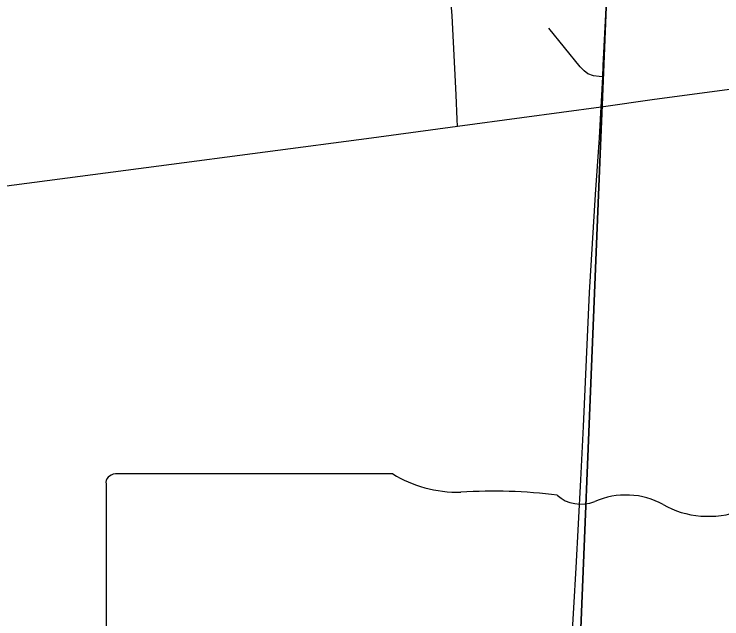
# Model space of a CAD drawing. Extents: x 0 to 34, y 0 to 22.
# Drawn here: x 3.9085 to 4.1547, y 17.6489 to 17.8595 of the extents above; entities that cross this region are included whole.
import ezdxf

# ---------------------------------------------------------------- set-up
doc = ezdxf.new("R2010")
doc.units = 0
for name, color, linetype in [('GM_X_Section', 7, 'Continuous'), ('GM_X_State_Route', 7, 'Continuous'), ('GM_X_State_Shield', 7, 'Continuous'), ('GM_X_Township_Road', 7, 'Continuous'), ('GM_X_US_Route', 7, 'Continuous')]:
    doc.layers.add(name, color=color, linetype=linetype)

msp = doc.modelspace()

# ---------------------------------------------------------------- linework, layer by layer
at = {"layer": 'GM_X_Section'}
for points in [[(3.17954, 18.53959), (4.13851, 18.45165), (4.09568, 17.40069), (3.07459, 17.51121)], [(4.13851, 18.45165), (5.13301, 18.35974), (5.04874, 17.32193), (4.09568, 17.40069)]]:
    msp.add_lwpolyline(points, close=True, dxfattribs=at)
at = {"layer": 'GM_X_State_Route'}
msp.add_lwpolyline([(4.10241, 17.63885), (4.10404, 17.66669), (4.10571, 17.69736), (4.10665, 17.71593), (4.10872, 17.76252), (4.11079, 17.79664), (4.1122, 17.81643), (4.11275, 17.82727)], dxfattribs=at)
at = {"layer": 'GM_X_State_Shield'}
for p, q in [((4.04024, 17.6994), (3.94372, 17.6994)), ((3.94048, 17.69596), (3.94048, 17.49584))]:
    msp.add_line(p, q, dxfattribs=at)
for centre, major_axis, start_param, end_param in [((3.94425, 17.69639), (0.00382, 0), 1.712693, 3.28349), ((4.06323, 17.72264), (0.03703, 0), 4.042523, 4.731795), ((4.07551, 17.58706), (0.13295, 0), 1.404758, 1.657858), ((4.10569, 17.69743), (0.01068, 0), 3.836095, 5.185415), ((4.12138, 17.6743), (0.02221, 0), 0.950623, 2.079405), ((4.15005, 17.70602), (0.02672, 0), 4.081561, 5.145723)]:
    msp.add_ellipse(centre, major_axis=major_axis, ratio=0.8, start_param=start_param, end_param=end_param, dxfattribs=at)
at = {"layer": 'GM_X_Township_Road'}
for points in [[(4.11327, 17.83767), (4.11347, 17.8416), (4.11461, 17.86394), (4.11509, 17.87693), (4.1154, 17.88388), (4.11581, 17.89715), (4.11676, 17.91547)], [(4.06277, 17.82048), (4.06267, 17.8228), (4.06226, 17.83134), (4.06091, 17.85889), (4.06058, 17.86317), (4.06031, 17.86497), (4.05952, 17.86766), (4.05902, 17.8694)], [(4.11327, 17.83767), (4.11209, 17.8378), (4.11005, 17.83802), (4.10811, 17.83875), (4.10681, 17.8397), (4.10543, 17.84118), (4.0945, 17.85462)], [(4.11275, 17.82727), (4.11284, 17.82903), (4.11327, 17.83767)]]:
    msp.add_lwpolyline(points, dxfattribs=at)
at = {"layer": 'GM_X_US_Route'}
for points in [[(4.11275, 17.82727), (4.13126, 17.82983), (4.17743, 17.83608), (4.23898, 17.84449), (4.30361, 17.85334), (4.34364, 17.85866), (4.38773, 17.86471), (4.4021, 17.86668), (4.44225, 17.87231), (4.47067, 17.87629), (4.48259, 17.87795), (4.53442, 17.88479), (4.5775, 17.89074), (4.61442, 17.89586), (4.66676, 17.90289), (4.72216, 17.91031), (4.77756, 17.91787), (4.82289, 17.92429), (4.83113, 17.92542)], [(3.09603, 17.69367), (3.17428, 17.70359), (3.24204, 17.71243), (3.28515, 17.71822), (3.33134, 17.7243), (3.40836, 17.73431), (3.49691, 17.74583), (3.54312, 17.75192), (3.62741, 17.76309), (3.68173, 17.77005), (3.73098, 17.7766), (3.82306, 17.78874), (3.82645, 17.78919), (3.86956, 17.79493), (3.95888, 17.80667), (4.03278, 17.81646), (4.06277, 17.82048), (4.08511, 17.82347), (4.11275, 17.82727)]]:
    msp.add_lwpolyline(points, dxfattribs=at)

doc.saveas('drawing.dxf')
